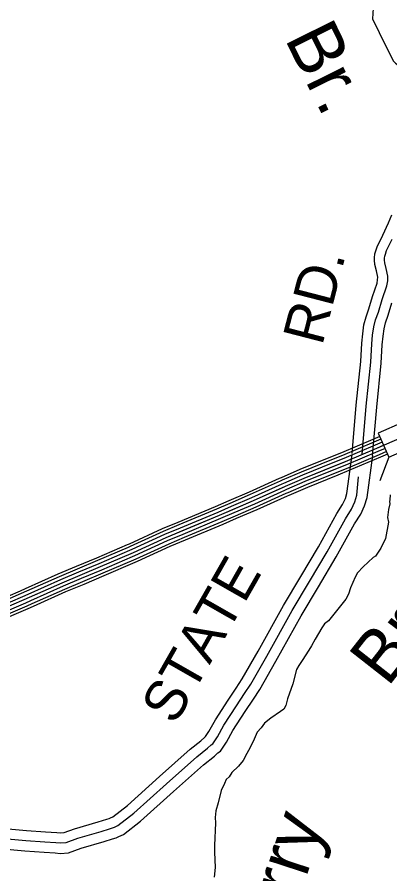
# Model space of a CAD drawing. Extents: x 1551132 to 1791609, y 378168 to 563823.
# Drawn here: x 1587590 to 1590956, y 461085 to 468823 of the extents above; entities that cross this region are included whole.
import ezdxf

# ---------------------------------------------------------------- set-up
doc = ezdxf.new("R2010")
doc.units = 0
for name, color, linetype in [('DESIGN - DRAINAGE - Bridges and Cross Drains Size Text', 7, 'Continuous'), ('DESIGN - ROW - Right-of-Way and Easement Labels', 7, 'Continuous'), ('DESIGN - TRANSPORTATION - Text', 7, 'Continuous'), ('SURVEY - CENTERLINE - Preliminary Text', 7, 'Continuous'), ('SURVEY - DRAINAGE - Storm Sewer', 7, 'Continuous'), ('SURVEY - PROPERTY - Owners', 7, 'Continuous')]:
    doc.layers.add(name, color=color, linetype=linetype)

msp = doc.modelspace()

# ---------------------------------------------------------------- linework, layer by layer
at = {"layer": 'DESIGN - TRANSPORTATION - Text'}
for points in [[(1590806.565, 468904.823), (1590797.974, 468807.77), (1590919.504, 468561.864), (1590973.953, 468454.894), (1590985.569, 468428.685), (1591005.277, 468408.36), (1591048.818, 468375.642), (1591084.442, 468349.058), (1591135.541, 468286.19), (1591174.69, 468227.514), (1591178.364, 468205.43), (1591187.864, 468171.245), (1591191.447, 468143.153), (1591186.914, 468107.185), (1591182.289, 468065.209), (1591155.473, 468011.566), (1591138.907, 467973.782), (1591126.574, 467951.948), (1591120.157, 467924.014), (1591117.416, 467873.996), (1591136.057, 467781.602), (1591158.698, 467689.141), (1591201.789, 467626.398), (1591203.347, 467625.073)], [(1590958.367, 464508.117), (1590955.709, 464464.107), (1590953.476, 464448.123), (1590955.142, 464426.073), (1590942.401, 464376.213), (1590933.326, 464304.27), (1590944.676, 464260.043), (1590916.501, 464114.315), (1590873.177, 464026.896), (1590826.095, 463955.544), (1590805.879, 463941.843), (1590714.598, 463859.175), (1590663.749, 463803.898), (1590641.149, 463764.205), (1590601.708, 463668.711), (1590582.842, 463610.943), (1590558.151, 463565.275), (1590486.761, 463474.281), (1590401.188, 463371.495), (1590366.764, 463344.003), (1590340.189, 463306.368), (1590280.649, 463205.182), (1590247.716, 463143.622), (1590223.117, 463103.963), (1590163.702, 463010.777), (1590135.036, 462967.176), (1590112.494, 462931.492), (1590080.528, 462799.838), (1590032.521, 462666.435), (1590015.596, 462604.625), (1589997.114, 462572.874), (1589966.773, 462551.323), (1589879.825, 462490.605), (1589825.126, 462445.412), (1589794.485, 462403.836), (1589757.886, 462364.36), (1589730.953, 462302.708), (1589693.812, 462227.206), (1589662.971, 462171.622), (1589630.039, 462110.062), (1589589.248, 462058.644), (1589528.366, 462001.525), (1589503.741, 461959.858), (1589477.375, 461936.24), (1589462.834, 461900.431), (1589433.901, 461838.804), (1589406.227, 461727.11), (1589385.152, 461655.358), (1589378.227, 461593.398), (1589381.519, 461545.288), (1589371.119, 461341.008)], [(1589371.119, 461341.008), (1589371.652, 461281.748), (1589379.577, 461141.47), (1589368.294, 461055.542)]]:
    msp.add_lwpolyline(points, dxfattribs=at)
at = {"layer": 'SURVEY - CENTERLINE - Preliminary Text'}
for points in [[(1591134.288, 465055.831), (1590835.412, 464927.869), (1590552.585, 464807.799), (1590177.552, 464656.378), (1590009.048, 464583.526), (1589720.155, 464453.489), (1589413.253, 464321.586), (1588933.873, 464120.872), (1588636.938, 463984.885), (1588340.062, 463856.915), (1587993.061, 463711.286), (1587652.019, 463559.606), (1587313.027, 463413.919)], [(1590864.586, 465034.697), (1590801.405, 465007.638), (1590519.411, 464887.926), (1590421.03, 464848.2)], [(1590874.67, 465012.121), (1590811.096, 464984.904), (1590528.861, 464865.084), (1590430.288, 464825.283)], [(1590887.294, 464983.812), (1590823.254, 464956.386), (1590540.727, 464836.442), (1590441.888, 464796.532)], [(1590899.919, 464955.487), (1590835.412, 464927.869), (1590552.585, 464807.799), (1590453.496, 464767.79)], [(1590912.51, 464927.161), (1590847.57, 464899.352), (1590564.443, 464779.157), (1590465.104, 464739.047)], [(1590925.11, 464898.835), (1590859.728, 464870.834), (1590576.31, 464750.514), (1590476.704, 464710.297)], [(1590935.593, 464875.343), (1590869.811, 464847.175), (1590586.143, 464726.747), (1590486.337, 464686.454)], [(1590421.047, 464848.208), (1590144.112, 464736.397), (1589974.049, 464662.87), (1589956.316, 464654.895)], [(1590430.305, 464825.291), (1590153.645, 464713.588), (1589984.024, 464640.253), (1589966.457, 464632.353)], [(1590441.905, 464796.54), (1590165.594, 464684.987), (1589996.54, 464611.894), (1589979.182, 464604.077)], [(1590453.513, 464767.798), (1590177.552, 464656.378), (1590009.048, 464583.526), (1589991.898, 464575.809)], [(1590465.121, 464739.056), (1590189.51, 464627.769), (1590021.556, 464555.159), (1590004.615, 464547.542)], [(1590476.72, 464710.305), (1590201.46, 464599.168), (1590034.072, 464526.8), (1590017.339, 464519.266)], [(1589956.324, 464654.886), (1589685.239, 464532.875), (1589500.351, 464453.406)], [(1590486.353, 464686.454), (1590211.376, 464575.435), (1590044.447, 464503.266), (1590027.889, 464495.816)], [(1589966.466, 464632.344), (1589695.189, 464510.241), (1589510.11, 464430.697)], [(1589979.19, 464604.077), (1589707.672, 464481.865), (1589522.351, 464402.221)], [(1589991.915, 464575.809), (1589720.155, 464453.489), (1589534.592, 464373.737)], [(1590004.64, 464547.542), (1589732.638, 464425.114), (1589546.834, 464345.253)], [(1590017.364, 464519.275), (1589745.121, 464396.738), (1589559.075, 464316.777)], [(1590027.914, 464495.816), (1589755.47, 464373.196), (1589569.225, 464293.143)], [(1589500.368, 464453.414), (1589379.388, 464401.421), (1589040.404, 464259.492)], [(1589510.126, 464430.705), (1589389.037, 464378.662), (1589049.954, 464236.692)], [(1589522.368, 464402.23), (1589401.145, 464350.128), (1589061.92, 464208.091)], [(1589534.609, 464373.745), (1589413.253, 464321.586), (1589073.895, 464179.498)], [(1589546.85, 464345.261), (1589425.361, 464293.043), (1589085.869, 464150.906)], [(1589040.42, 464259.501), (1588899.065, 464200.307), (1588601.722, 464064.137), (1588582.798, 464055.978)], [(1589559.092, 464316.786), (1589437.469, 464264.509), (1589097.836, 464122.305)], [(1589569.241, 464293.152), (1589447.511, 464240.834), (1589107.769, 464098.588)], [(1589049.97, 464236.7), (1588908.99, 464177.665), (1588611.755, 464041.545), (1588592.581, 464033.278)], [(1589061.937, 464208.099), (1588921.432, 464149.273), (1588624.347, 464013.219), (1588604.856, 464004.81)], [(1589073.911, 464179.507), (1588933.873, 464120.872), (1588636.938, 463984.885), (1588617.122, 463976.343)], [(1589085.886, 464150.914), (1588946.314, 464092.471), (1588649.529, 463956.551), (1588629.388, 463947.875)], [(1589097.852, 464122.314), (1588958.756, 464064.079), (1588662.121, 463928.225), (1588641.663, 463919.408)], [(1589107.785, 464098.596), (1588969.08, 464040.52), (1588672.562, 463904.724), (1588651.838, 463895.791)], [(1588582.806, 464055.987), (1588306.121, 463936.717), (1588123.675, 463860.148)], [(1588592.589, 464033.286), (1588315.796, 463913.974), (1588133.242, 463837.356)], [(1588604.856, 464004.819), (1588327.929, 463885.44), (1588145.241, 463808.772)], [(1588617.13, 463976.351), (1588340.062, 463856.915), (1588157.233, 463780.187)], [(1588629.405, 463947.884), (1588352.195, 463828.389), (1588169.224, 463751.603)], [(1588123.692, 463860.156), (1587958.662, 463790.896), (1587663.677, 463659.701)], [(1588641.671, 463919.416), (1588364.328, 463799.855), (1588181.224, 463723.019)], [(1588651.854, 463895.799), (1588374.394, 463776.196), (1588191.173, 463699.302)], [(1588133.258, 463837.364), (1587968.462, 463768.204), (1587673.719, 463637.117)], [(1588145.25, 463808.78), (1587980.762, 463739.745), (1587686.31, 463608.791)], [(1588157.249, 463780.196), (1587993.061, 463711.286), (1587698.91, 463580.465)], [(1588169.249, 463751.612), (1588005.361, 463682.827), (1587711.51, 463552.14)], [(1588181.24, 463723.028), (1588017.661, 463654.367), (1587724.101, 463523.814)], [(1587663.694, 463659.701), (1587617.287, 463639.067), (1587278.895, 463493.638), (1587205.713, 463462.412)], [(1587673.736, 463637.117), (1587627.187, 463616.416), (1587288.628, 463470.912), (1587215.413, 463439.678)], [(1588191.19, 463699.31), (1588027.861, 463630.759), (1587734.551, 463500.313)], [(1587686.335, 463608.791), (1587639.603, 463588.015), (1587300.827, 463442.42), (1587227.571, 463411.169)], [(1587698.927, 463580.465), (1587652.019, 463559.606), (1587313.027, 463413.919), (1587239.737, 463382.652)], [(1587711.518, 463552.14), (1587664.436, 463531.197), (1587325.227, 463385.418), (1587251.904, 463354.134)], [(1587724.118, 463523.814), (1587676.852, 463502.797), (1587337.427, 463356.926), (1587264.062, 463325.625)], [(1587734.567, 463500.313), (1587687.16, 463479.229), (1587347.551, 463333.284), (1587274.153, 463301.966)]]:
    msp.add_lwpolyline(points, dxfattribs=at)
at = {"layer": 'SURVEY - DRAINAGE - Storm Sewer'}
msp.add_line((1590948.043, 464847.309), (1590866.653, 464635.261), dxfattribs=at)
msp.add_lwpolyline([(1590948.043, 464847.309), (1591165.096, 464943.953), (1591068.457, 465161.017), (1590851.403, 465064.373)], close=True, dxfattribs=at)
at = {"layer": 'SURVEY - PROPERTY - Owners'}
for points in [[(1590615.801, 464880.651), (1590652.825, 465318.437), (1590693.908, 465712.523), (1590701.291, 465878.752), (1590710.441, 465963.154), (1590721.982, 466043.623), (1590740.732, 466116.125), (1590765.798, 466187.377), (1590798.597, 466298.78), (1590840.005, 466419.783), (1590845.588, 466450.934), (1590845.946, 466475.018), (1590834.921, 466532.728), (1590819.922, 466588.179), (1590817.289, 466626.58), (1590817.489, 466650.589), (1590821.23, 466685.132), (1590830.38, 466711.841), (1590842.271, 466748.858), (1590893.262, 466855.011), (1590943.153, 466966.364), (1590972.419, 467036.932)], [(1590706.182, 464873.009), (1590743.131, 465309.912), (1590784.405, 465705.798), (1590791.78, 465871.844), (1590800.447, 465951.821), (1590811.055, 466025.773), (1590827.58, 466089.666), (1590852.146, 466159.493), (1590885.053, 466271.271), (1590928.069, 466396.966), (1590936.177, 466442.209), (1590936.777, 466482.943), (1590923.378, 466553.111), (1590909.803, 466603.271), (1590908.02, 466629.305), (1590908.153, 466645.314), (1590910.32, 466665.306), (1590916.47, 466683.265), (1590926.728, 466715.191), (1590975.543, 466816.818)], [(1590800.138, 464865.059), (1590837.004, 465301.045), (1590878.478, 465698.814), (1590885.845, 465864.669), (1590894.011, 465940.045), (1590903.644, 466007.214), (1590917.861, 466062.165), (1590941.902, 466130.509), (1590974.926, 466242.678)], [(1587443.906, 461497.203), (1587675.251, 461477.144), (1587846.238, 461465.652), (1587947.411, 461458.66), (1587983.352, 461455.21), (1588014.776, 461457.127), (1588109.324, 461492.578), (1588322.361, 461555.513), (1588399.267, 461579.08), (1588422.375, 461585.472), (1588433.825, 461590.447), (1588453.574, 461599.464), (1588585.388, 461701.709), (1588877.114, 461965.199), (1589153.341, 462211.031), (1589250.131, 462286.799), (1589284.055, 462320.175), (1589290.38, 462324.617), (1589321.654, 462371.452), (1589380.161, 462474.438), (1589495.2, 462652.109), (1589568.524, 462763.029), (1589623.206, 462846.706), (1589765.669, 463096.862), (1589995.331, 463507.798), (1590152.052, 463771.647), (1590311.54, 464039.312), (1590478.237, 464338.587), (1590529.161, 464421.322), (1590554.868, 464476.699), (1590568.718, 464521.575), (1590616.534, 464873.693)], [(1587429.056, 461312.789), (1587661.059, 461292.681), (1587833.664, 461281.072), (1587932.186, 461274.264), (1587980.11, 461269.664), (1588053.733, 461274.147), (1588168.081, 461317.023), (1588375.676, 461378.358), (1588451.016, 461401.451), (1588484.19, 461410.618), (1588509.114, 461421.451), (1588549.955, 461440.093), (1588704.243, 461559.772), (1589000.603, 461827.445), (1589271.972, 462068.944), (1589372.403, 462147.571), (1589402.902, 462177.58), (1589425.018, 462193.122), (1589479.209, 462274.266), (1589538.358, 462378.385), (1589650.013, 462550.815), (1589723.112, 462661.409), (1589781.16, 462750.237), (1589926.791, 463005.952), (1590155.627, 463415.413), (1590311.04, 463677.061), (1590471.845, 463946.927), (1590637.891, 464245.043), (1590692.39, 464333.587), (1590727.939, 464410.156), (1590751.23, 464485.633), (1590800.721, 464863.184)], [(1587436.623, 461406.784), (1587668.293, 461386.7), (1587840.072, 461375.15), (1587939.944, 461368.249), (1587981.76, 461364.233), (1588033.876, 461367.408), (1588138.131, 461406.501), (1588348.502, 461468.652), (1588424.641, 461491.986), (1588452.682, 461499.737), (1588470.74, 461507.587), (1588500.831, 461521.321), (1588643.661, 461632.115), (1588937.663, 461897.656), (1589211.507, 462141.362), (1589310.079, 462218.531), (1589342.329, 462250.257), (1589356.395, 462260.14), (1589398.902, 462323.8), (1589457.726, 462427.345), (1589571.107, 462602.441), (1589644.322, 462713.202), (1589700.654, 462799.405), (1589844.667, 463052.286), (1590073.929, 463462.497), (1590230.009, 463725.271), (1590390.139, 463994.011), (1590556.518, 464292.719), (1590609.192, 464378.305), (1590639.725, 464444.073), (1590658.208, 464503.95), (1590673.166, 464670.679)]]:
    msp.add_lwpolyline(points, dxfattribs=at)

# ---------------------------------------------------------------- texts
at = {"layer": 'DESIGN - DRAINAGE - Bridges and Cross Drains Size Text'}
for s, height, rotation, p in [('Br.', 475.0075, 296.2992222, (1590001.672, 468631.443)), ('Br.', 475.0037, 51.8837917, (1590935.961, 462763.744)), ('Curry', 475.0103, 71.7953528, (1589878.696, 460072.365))]:
    msp.add_text(s, height=height, rotation=rotation, dxfattribs=at).set_placement(p)
at = {"layer": 'DESIGN - ROW - Right-of-Way and Easement Labels'}
for s, height, rotation, p in [('RD.', 370.0086, 75.5004889, (1590343.899, 465847.726)), ('STATE', 370.0054, 60.3386111, (1589015.02, 462419.319))]:
    msp.add_text(s, height=height, rotation=rotation, dxfattribs=at).set_placement(p)

doc.saveas('drawing.dxf')
